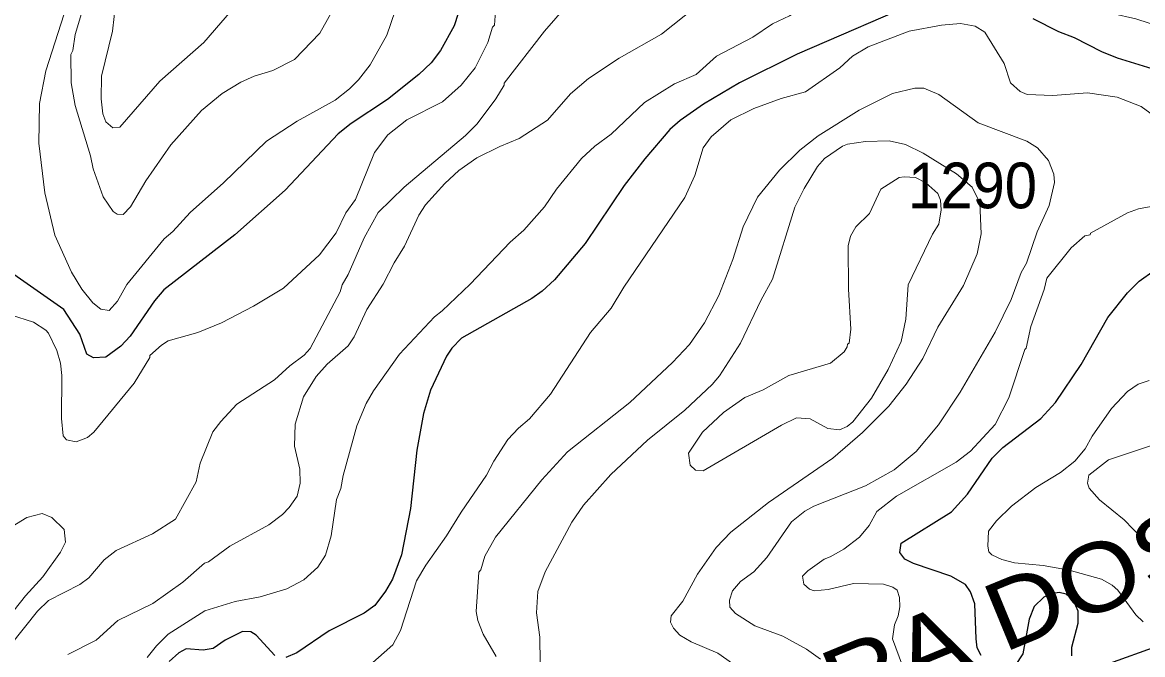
# Model space of a CAD drawing. Extents: x 598.3 to 623.2, y 6902.2 to 6930.1.
# Drawn here: x 612.34 to 614.303, y 6921.698 to 6922.807 of the extents above; entities that cross this region are included whole.
import ezdxf
from ezdxf.enums import TextEntityAlignment as Align

# ---------------------------------------------------------------- set-up
doc = ezdxf.new("R2010")
doc.units = 0
doc.header["$LTSCALE"] = 0.032
for name, color, linetype, lineweight in [('1', 7, 'Continuous', 25), ('2', 7, 'Continuous', 13), ('26', 7, 'Continuous', 25)]:
    doc.layers.add(name, color=color, linetype=linetype, lineweight=lineweight)
doc.layers.add('21', color=7, linetype='Continuous')

msp = doc.modelspace()

# ---------------------------------------------------------------- linework, layer by layer
at = {"layer": '1'}
for points in [[(613.1164, 6922.8627), (613.0966, 6922.8006), (613.0728, 6922.7574), (613.0562, 6922.7359), (613.0348, 6922.7153), (612.9798, 6922.6715), (612.916, 6922.6294), (612.8934, 6922.6112), (612.8, 6922.5128), (612.712, 6922.4343), (612.5875, 6922.3376), (612.5714, 6922.3188), (612.5284, 6922.2567), (612.5122, 6922.2389), (612.486, 6922.2199), (612.4645, 6922.2189), (612.4524, 6922.2248), (612.4404, 6922.2601), (612.4122, 6922.3036), (612.3188, 6922.3689)], [(613.925, 6922.8494), (613.6976, 6922.7512), (613.5966, 6922.7007), (613.5335, 6922.6634), (613.4925, 6922.6347), (613.4744, 6922.619), (613.4305, 6922.5673), (613.3946, 6922.5206), (613.326, 6922.4188), (613.2723, 6922.3554), (613.2507, 6922.3354), (613.2324, 6922.3226), (613.1093, 6922.253), (613.0927, 6922.2357), (613.0833, 6922.2215), (613.0551, 6922.1621), (613.0427, 6922.1212), (613.0312, 6922.057), (613.0201, 6921.9544), (613.0039, 6921.8735), (612.9883, 6921.8309), (612.9759, 6921.8094), (612.9572, 6921.7845), (612.9388, 6921.7711), (612.8773, 6921.7403), (612.8206, 6921.7014), (612.8014, 6921.6935)], [(614.3731, 6922.7086), (614.2595, 6922.7442), (614.2317, 6922.7552), (614.1843, 6922.7797), (614.1568, 6922.7902), (614.1115, 6922.8129)], [(614.0202, 6921.6967), (614.0134, 6921.7104), (614.0116, 6921.7261), (614.0091, 6921.7874), (614.0019, 6921.8084), (613.993, 6921.8213), (613.9674, 6921.8358), (613.9017, 6921.8581), (613.8864, 6921.8658), (613.878, 6921.8774), (613.88, 6921.8935), (613.9683, 6921.9484), (613.9966, 6921.9795), (614.0394, 6922.0426), (614.0583, 6922.0612), (614.1252, 6922.1123), (614.1505, 6922.1404), (614.1955, 6922.207), (614.2425, 6922.2896), (614.2769, 6922.3327), (614.2976, 6922.3528), (614.3236, 6922.372)], [(614.1792, 6921.6963), (614.1792, 6921.7116), (614.1905, 6921.7534), (614.1905, 6921.7744), (614.1825, 6921.7933), (614.1692, 6921.8044), (614.1574, 6921.8075), (614.1427, 6921.8052), (614.1304, 6921.7993), (614.1136, 6921.7825), (614.1046, 6921.7608), (614.0933, 6921.7), (614.0798, 6921.6792)], [(612.7821, 6921.6968), (612.7496, 6921.7323), (612.7398, 6921.7384), (612.7253, 6921.7388), (612.6949, 6921.7236), (612.674, 6921.7089), (612.6564, 6921.7065), (612.6265, 6921.7088), (612.6136, 6921.7016), (612.5967, 6921.6861)], [(614.3265, 6921.7121), (614.2455, 6921.6829)]]:
    msp.add_lwpolyline(points, dxfattribs=at)
at = {"layer": '2'}
for points in [[(613.43, 6922.6661), (613.4828, 6922.6987), (613.5205, 6922.7155), (613.5567, 6922.7474), (613.6204, 6922.7805), (613.6544, 6922.8039), (613.6844, 6922.8181), (613.7499, 6922.8574), (613.7916, 6922.8678), (613.8309, 6922.8922), (613.8538, 6922.902), (613.8989, 6922.9125), (613.9515, 6922.9117), (613.9811, 6922.9086), (614.0138, 6922.9005), (614.0845, 6922.8661), (614.1128, 6922.8559), (614.1531, 6922.8454), (614.221, 6922.8333), (614.2502, 6922.822), (614.2915, 6922.8129), (614.3583, 6922.7913)], [(613.1721, 6922.8677), (613.1673, 6922.8019), (613.1639, 6922.7985), (613.1557, 6922.7711), (613.1335, 6922.7267), (613.1086, 6922.6968), (613.0763, 6922.6674), (613.0133, 6922.6356), (612.9804, 6922.6098), (612.9567, 6922.5788), (612.9233, 6922.4959), (612.9065, 6922.4728), (612.8895, 6922.438), (612.8603, 6922.3991), (612.7975, 6922.3409), (612.7446, 6922.3094), (612.6887, 6922.2798), (612.6474, 6922.2632), (612.5952, 6922.2483), (612.5832, 6922.2409), (612.5631, 6922.2226), (612.5632, 6922.2194), (612.5357, 6922.1741), (612.4646, 6922.0885), (612.4539, 6922.0789), (612.4339, 6922.0716), (612.4168, 6922.075), (612.4113, 6922.0821), (612.4081, 6922.1123), (612.4088, 6922.1876), (612.4064, 6922.2093), (612.3997, 6922.2316), (612.3854, 6922.2616), (612.3805, 6922.2674), (612.3589, 6922.281), (612.3188, 6922.2942)], [(613.5397, 6922.8494), (613.4601, 6922.7861), (613.3857, 6922.744), (613.3322, 6922.7084), (613.3005, 6922.6814), (613.2599, 6922.6354), (613.2103, 6922.603), (613.1765, 6922.5893), (613.1363, 6922.5692), (613.1047, 6922.547), (613.0801, 6922.5242), (613.0465, 6922.4868), (613.0347, 6922.4689), (613.0097, 6922.4144), (612.9911, 6922.3854), (612.972, 6922.3476), (612.9436, 6922.3033), (612.9212, 6922.2554), (612.9109, 6922.2396), (612.8741, 6922.2073), (612.8544, 6922.1861), (612.8323, 6922.1503), (612.8177, 6922.1023), (612.8169, 6922.0637), (612.8257, 6922.0237), (612.8265, 6921.9991), (612.8212, 6921.9761), (612.8074, 6921.9563), (612.7954, 6921.944), (612.7717, 6921.926), (612.7034, 6921.8888), (612.6656, 6921.8612), (612.659, 6921.8586), (612.6208, 6921.8252), (612.5681, 6921.788), (612.5069, 6921.7582), (612.4691, 6921.7237), (612.4195, 6921.6984)], [(612.896, 6922.8509), (612.8611, 6922.7877), (612.8168, 6922.7418), (612.7786, 6922.7222), (612.7458, 6922.7124), (612.7227, 6922.7016), (612.69, 6922.682), (612.6535, 6922.6521), (612.5998, 6922.592), (612.5561, 6922.5289), (612.5292, 6922.4833), (612.516, 6922.4701), (612.5058, 6922.4705), (612.4985, 6922.4749), (612.4811, 6922.5008), (612.4639, 6922.5497), (612.459, 6922.5729), (612.4321, 6922.661), (612.425, 6922.7008), (612.4243, 6922.7503), (612.4282, 6922.7572), (612.4321, 6922.7854), (612.4484, 6922.8397)], [(612.4127, 6922.8217), (612.3804, 6922.7215), (612.3694, 6922.6642), (612.3684, 6922.595), (612.3789, 6922.5078), (612.3966, 6922.4336), (612.4257, 6922.3689), (612.444, 6922.3389), (612.4632, 6922.315), (612.4769, 6922.3042), (612.4918, 6922.3018), (612.5065, 6922.3177), (612.5226, 6922.347), (612.588, 6922.4271), (612.6035, 6922.4403), (612.6336, 6922.4736), (612.6921, 6922.5256), (612.7677, 6922.5986), (612.8214, 6922.6332), (612.8881, 6922.6703), (612.9133, 6922.6901), (612.9289, 6922.7057), (612.9494, 6922.7322), (612.9782, 6922.784), (612.9933, 6922.8271)], [(612.5035, 6922.8427), (612.4978, 6922.7911), (612.4783, 6922.7125), (612.4776, 6922.6729), (612.4805, 6922.6465), (612.4858, 6922.6326), (612.4979, 6922.622), (612.5102, 6922.623), (612.5804, 6922.7037), (612.6579, 6922.7715), (612.717, 6922.8403)], [(612.9385, 6922.4291), (612.9632, 6922.4736), (613.0088, 6922.5176), (613.1165, 6922.6084), (613.1369, 6922.6289), (613.1697, 6922.6729), (613.1842, 6922.6967), (613.1839, 6922.7), (613.2549, 6922.7914), (613.2944, 6922.8366)], [(614.3315, 6922.6372), (614.3009, 6922.6591), (614.2588, 6922.6753), (614.2067, 6922.6834), (614.1458, 6922.6787), (614.1011, 6922.6801), (614.089, 6922.6857), (614.0719, 6922.7005), (614.0609, 6922.7345), (614.0268, 6922.7895), (614.01, 6922.8), (613.9839, 6922.8049), (613.9507, 6922.8016), (613.894, 6922.7911), (613.8223, 6922.764), (613.7949, 6922.7476), (613.7724, 6922.7269), (613.7122, 6922.6847), (613.6698, 6922.6731), (613.6217, 6922.6557), (613.5816, 6922.6356), (613.5471, 6922.6059), (613.533, 6922.5868), (613.5187, 6922.5383), (613.5007, 6922.4995), (613.3938, 6922.3425), (613.3716, 6922.3059), (613.3355, 6922.2631), (613.2656, 6922.1552), (613.2284, 6922.1116), (613.2091, 6922.0954), (613.1908, 6922.0755), (613.1662, 6922.0377), (613.153, 6922.0129), (613.1088, 6921.9482), (613.0833, 6921.9064), (613.0469, 6921.8553), (613.0305, 6921.8276), (613.0022, 6921.7407), (612.9888, 6921.7157), (612.9487, 6921.6797)], [(613.1702, 6921.6949), (613.1476, 6921.7344), (613.1382, 6921.758), (613.135, 6921.7742), (613.1398, 6921.843), (613.143, 6921.8472), (613.1501, 6921.8711), (613.1691, 6921.9041), (613.2502, 6922.0048), (613.2954, 6922.0539), (613.4047, 6922.1405), (613.4794, 6922.2104), (613.5088, 6922.2421), (613.5351, 6922.28), (613.5607, 6922.3281), (613.585, 6922.3912), (613.6029, 6922.4482), (613.6283, 6922.5002), (613.667, 6922.5478), (613.7027, 6922.5828), (613.7349, 6922.6076), (613.8066, 6922.6526), (613.8651, 6922.6818), (613.9039, 6922.6915), (613.9198, 6922.6915), (613.9462, 6922.6801), (614.0151, 6922.6303), (614.1004, 6922.5982), (614.1189, 6922.5867), (614.1387, 6922.5645), (614.1476, 6922.5405), (614.1492, 6922.5259), (614.1394, 6922.4856), (614.1184, 6922.4395), (614.0996, 6922.3843), (614.0907, 6922.3681), (614.0729, 6922.3211), (614.0451, 6922.2638), (613.9835, 6922.1586), (613.9456, 6922.1011), (613.9065, 6922.0547)], [(612.5585, 6921.6935), (612.5747, 6921.7138), (612.5953, 6921.7343), (612.6592, 6921.7753), (612.7127, 6921.7915), (612.7564, 6921.7996), (612.8031, 6921.8139), (612.8328, 6921.8293), (612.8577, 6921.8517), (612.8709, 6921.873), (612.8806, 6921.9066), (612.8905, 6921.9703), (612.8977, 6921.9898), (612.9018, 6922.0124), (612.9256, 6922.0992), (612.9421, 6922.1385), (612.9549, 6922.1609), (613.0006, 6922.2253), (613.0618, 6922.2907), (613.0755, 6922.3009), (613.1245, 6922.3476), (613.1947, 6922.4211), (613.2185, 6922.4424), (613.255, 6922.4834), (613.2759, 6922.5145), (613.3195, 6922.5678), (613.343, 6922.5896), (613.3715, 6922.6108), (613.43, 6922.6661)], [(613.6558, 6921.6323), (613.5589, 6921.7009), (613.5119, 6921.7211), (613.4922, 6921.7324), (613.4811, 6921.7446), (613.4758, 6921.7551), (613.477, 6921.7665), (613.4973, 6921.792), (613.5231, 6921.8395), (613.556, 6921.8863), (613.5817, 6921.9128), (613.6475, 6921.9648), (613.7603, 6922.0428), (613.8125, 6922.0877), (613.8583, 6922.1342), (613.8888, 6922.1727), (613.9181, 6922.2173), (613.9442, 6922.2726), (613.9896, 6922.3457), (614.0132, 6922.4008), (614.0206, 6922.436), (614.0179, 6922.4906), (614.0048, 6922.5179), (613.9774, 6922.5412), (613.9188, 6922.5773), (613.888, 6922.5927), (613.8589, 6922.5993), (613.8179, 6922.5976), (613.7861, 6922.5929), (613.7775, 6922.5894), (613.7456, 6922.5679), (613.7334, 6922.554), (613.7101, 6922.5152), (613.6938, 6922.4828), (613.6546, 6922.3567), (613.6339, 6922.3193), (613.5982, 6922.2444), (613.5614, 6922.1871), (613.5488, 6922.172), (613.501, 6922.1267), (613.4354, 6922.0741), (613.3709, 6922.0144), (613.3231, 6921.9602), (613.3026, 6921.9306), (613.2559, 6921.8433), (613.2432, 6921.8091), (613.2409, 6921.7716), (613.2466, 6921.7291), (613.2475, 6921.6841)], [(613.8773, 6921.7985), (613.873, 6921.8116), (613.8654, 6921.8167), (613.8489, 6921.8221), (613.7966, 6921.823), (613.7524, 6921.8125), (613.7276, 6921.8101), (613.7192, 6921.8134), (613.7096, 6921.8217), (613.7073, 6921.8358), (613.7167, 6921.8454), (613.7451, 6921.8658), (613.7559, 6921.8696), (613.7796, 6921.8834), (613.807, 6921.9041), (613.8243, 6921.9245), (613.8377, 6921.9493), (613.8717, 6921.9762), (613.9764, 6922.0356), (614.0019, 6922.0549), (614.0451, 6922.102), (614.0689, 6922.1488), (614.0967, 6922.2332), (614.0992, 6922.2357), (614.1072, 6922.2734), (614.1309, 6922.3387), (614.1353, 6922.3584), (614.1784, 6922.4116), (614.2023, 6922.4322), (614.2114, 6922.4342), (614.2121, 6922.437), (614.2771, 6922.473), (614.2963, 6922.4797), (614.3247, 6922.4851)], [(612.3181, 6921.7145), (612.3661, 6921.7746), (612.3854, 6921.793), (612.4403, 6921.8212), (612.4561, 6921.8332), (612.4827, 6921.8645), (612.5041, 6921.8811), (612.5676, 6921.9101), (612.6082, 6921.936), (612.6444, 6922.0014), (612.6513, 6922.0341), (612.6737, 6922.0887), (612.6874, 6922.1071), (612.7153, 6922.1374), (612.7813, 6922.1798), (612.8085, 6922.2048), (612.8334, 6922.2232), (612.8442, 6922.2349), (612.8968, 6922.3344), (612.9004, 6922.3465), (612.9105, 6922.3648), (612.9385, 6922.4291)], [(614.3147, 6922.1789), (614.2955, 6922.1725), (614.2769, 6922.1595), (614.2487, 6922.1296), (614.2152, 6922.0815), (614.203, 6922.0589), (614.1848, 6922.0375), (614.1597, 6922.0177), (614.116, 6921.9913), (614.0737, 6921.9587), (614.0472, 6921.9331), (614.0335, 6921.9149), (614.0319, 6921.8887), (614.0341, 6921.8786), (614.0392, 6921.8733), (614.0564, 6921.865), (614.0791, 6921.8594), (614.1293, 6921.8545), (614.1746, 6921.8464), (614.2316, 6921.8308), (614.2502, 6921.8199), (614.2597, 6921.8113), (614.2913, 6921.7684), (614.3046, 6921.7559)], [(614.3375, 6921.8606), (614.3029, 6921.9017), (614.2712, 6921.9349), (614.2278, 6921.9695), (614.2096, 6921.9902), (614.2067, 6921.999), (614.2092, 6922.0131), (614.2437, 6922.0398), (614.3328, 6922.0698)], [(613.9065, 6922.0547), (613.8679, 6922.0226), (613.8179, 6921.9945), (613.7273, 6921.9588), (613.7113, 6921.95), (613.6878, 6921.9313), (613.6448, 6921.8689), (613.6216, 6921.8434), (613.5986, 6921.8268), (613.5846, 6921.8105), (613.5794, 6921.7941), (613.5797, 6921.7814), (613.5899, 6921.7706), (613.6237, 6921.7487), (613.6727, 6921.7306), (613.7143, 6921.7082), (613.7386, 6921.6904)], [(612.3112, 6921.9166), (612.3473, 6921.9387), (612.3743, 6921.946), (612.3913, 6921.939), (612.4126, 6921.9179), (612.4152, 6921.8958), (612.4062, 6921.8778), (612.3753, 6921.8345), (612.345, 6921.8013), (612.2737, 6921.7118)], [(614.3449, 6921.6854), (614.2865, 6921.6573), (614.2532, 6921.63), (614.2308, 6921.6164), (614.1943, 6921.6005), (614.1495, 6921.6021), (614.1093, 6921.6126), (614.0853, 6921.6133), (614.0722, 6921.6103), (614.0626, 6921.6044), (614.0222, 6921.5657), (614.0105, 6921.5575), (614.0025, 6921.5567), (613.9874, 6921.5597), (613.9691, 6921.5688), (613.9292, 6921.6034), (613.9171, 6921.6196), (613.8822, 6921.6787), (613.8651, 6921.7258), (613.8684, 6921.7504), (613.8749, 6921.7666), (613.878, 6921.7823), (613.8773, 6921.7985)]]:
    msp.add_lwpolyline(points, dxfattribs=at)
msp.add_lwpolyline([(613.6703, 6922.1008), (613.6968, 6922.1136), (613.7208, 6922.1119), (613.7518, 6922.095), (613.7722, 6922.0922), (613.7855, 6922.0981), (613.7954, 6922.1062), (613.8282, 6922.1479), (613.8575, 6922.1979), (613.8804, 6922.2472), (613.8886, 6922.2863), (613.8927, 6922.3465), (613.9352, 6922.4356), (613.9461, 6922.4532), (613.9501, 6922.4782), (613.9492, 6922.4949), (613.9442, 6922.5065), (613.9235, 6922.5253), (613.9053, 6922.5345), (613.8857, 6922.5361), (613.8765, 6922.5345), (613.8445, 6922.514), (613.8249, 6922.4719), (613.8006, 6922.4481), (613.7915, 6922.4317), (613.7873, 6922.4148), (613.7877, 6922.3389), (613.7922, 6922.2687), (613.789, 6922.2442), (613.786, 6922.2424), (613.7857, 6922.2377), (613.7801, 6922.2294), (613.7563, 6922.2091), (613.6832, 6922.1878), (613.6382, 6922.1628), (613.6061, 6922.149), (613.5684, 6922.1229), (613.5316, 6922.0885), (613.5074, 6922.0517), (613.5105, 6922.0305), (613.5196, 6922.0218), (613.5332, 6922.0206)], close=True, dxfattribs=at)

# ---------------------------------------------------------------- texts
at = {"layer": '21', "width": 0.95}
msp.add_text('1290', height=0.08, dxfattribs=at).set_placement((613.8922, 6922.4808))
at = {"layer": '26', "width": 1.15}
msp.add_text('SERRA DOS MACEDOS', height=0.12, rotation=22.374, dxfattribs=at).set_placement((614.3815, 6921.8337), align=Align.CENTER)

doc.saveas('drawing.dxf')
